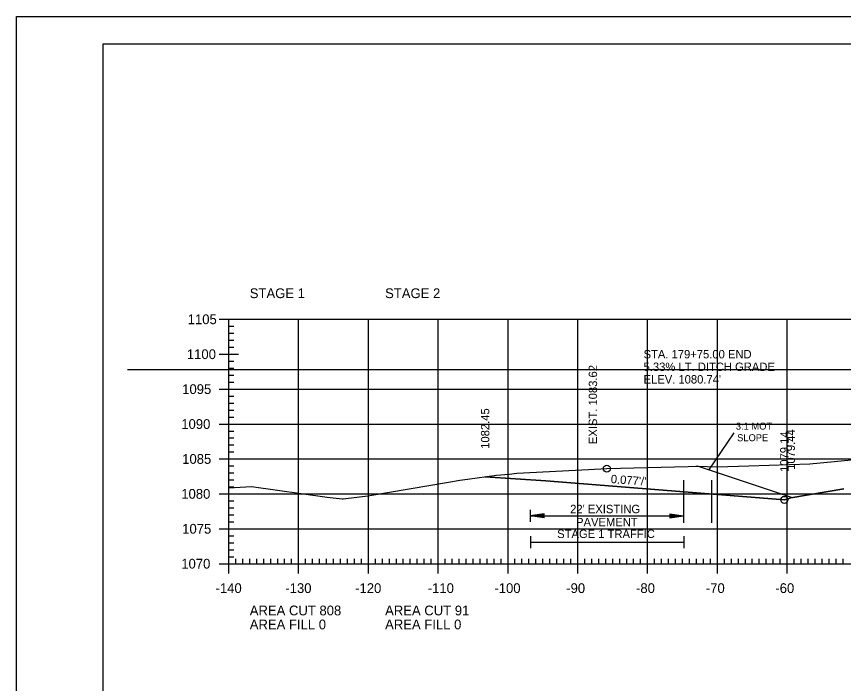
# Model space of a CAD drawing. Extents: x 1322838 to 1324533, y 339903 to 351025.
# Drawn here: x 1323533.3 to 1323651.8, y 348369.7 to 348465.2 of the extents above; entities that cross this region are included whole.
import ezdxf

# ---------------------------------------------------------------- set-up
doc = ezdxf.new("R2010")
doc.units = 0
for name, color, linetype in [('R_Axis', 7, 'Continuous'), ('R_Axis Annot', 7, 'Continuous'), ('R_Border', 7, 'Continuous'), ('R_Drive', 7, 'Continuous'), ('R_Exist Surface', 7, 'Continuous'), ('R_Fin Surface', 7, 'Continuous'), ('R_Fin Surface Annot', 7, 'Continuous'), ('R_Grid', 7, 'Continuous'), ('R_MOT', 7, 'Continuous'), ('R_No Plot', 7, 'Continuous'), ('R_Xsect Elev', 7, 'Continuous')]:
    doc.layers.add(name, color=color, linetype=linetype)

msp = doc.modelspace()

# ---------------------------------------------------------------- linework, layer by layer
at = {"layer": 'R_Axis'}
for p, q in [((1323562.32, 348421.87), (1323565.12, 348421.87)), ((1323563.72, 348386.87), (1323563.72, 348421.87)), ((1323563.72, 348420.87), (1323564.42, 348420.87)), ((1323563.72, 348419.87), (1323564.42, 348419.87)), ((1323563.72, 348418.87), (1323564.42, 348418.87)), ((1323562.32, 348416.87), (1323565.12, 348416.87)), ((1323563.72, 348417.87), (1323564.42, 348417.87)), ((1323563.72, 348415.87), (1323564.42, 348415.87)), ((1323563.72, 348414.87), (1323564.42, 348414.87)), ((1323563.72, 348413.87), (1323564.42, 348413.87)), ((1323563.72, 348412.87), (1323564.42, 348412.87)), ((1323562.32, 348411.87), (1323565.12, 348411.87)), ((1323563.72, 348410.87), (1323564.42, 348410.87)), ((1323563.72, 348409.87), (1323564.42, 348409.87)), ((1323563.72, 348408.87), (1323564.42, 348408.87)), ((1323563.72, 348407.87), (1323564.42, 348407.87)), ((1323562.32, 348406.87), (1323565.12, 348406.87)), ((1323563.72, 348405.87), (1323564.42, 348405.87)), ((1323563.72, 348404.87), (1323564.42, 348404.87)), ((1323563.72, 348403.87), (1323564.42, 348403.87)), ((1323563.72, 348402.87), (1323564.42, 348402.87)), ((1323562.32, 348401.87), (1323565.12, 348401.87)), ((1323563.72, 348400.87), (1323564.42, 348400.87)), ((1323563.72, 348399.87), (1323564.42, 348399.87)), ((1323563.72, 348398.87), (1323564.42, 348398.87)), ((1323563.72, 348397.87), (1323564.42, 348397.87)), ((1323562.32, 348396.87), (1323565.12, 348396.87)), ((1323563.72, 348395.87), (1323564.42, 348395.87)), ((1323563.72, 348394.87), (1323564.42, 348394.87)), ((1323563.72, 348393.87), (1323564.42, 348393.87)), ((1323563.72, 348392.87), (1323564.42, 348392.87)), ((1323562.32, 348391.87), (1323565.12, 348391.87)), ((1323563.72, 348390.87), (1323564.42, 348390.87)), ((1323563.72, 348389.87), (1323564.42, 348389.87)), ((1323563.72, 348388.87), (1323564.42, 348388.87)), ((1323563.72, 348385.47), (1323563.72, 348388.27)), ((1323563.72, 348387.87), (1323564.42, 348387.87)), ((1323564.72, 348386.87), (1323564.72, 348387.57)), ((1323565.72, 348386.87), (1323565.72, 348387.57)), ((1323566.72, 348386.87), (1323566.72, 348387.57)), ((1323567.72, 348386.87), (1323567.72, 348387.57)), ((1323568.72, 348386.87), (1323568.72, 348387.57)), ((1323569.72, 348386.87), (1323569.72, 348387.57)), ((1323570.72, 348386.87), (1323570.72, 348387.57)), ((1323571.72, 348386.87), (1323571.72, 348387.57)), ((1323572.72, 348386.87), (1323572.72, 348387.57)), ((1323573.72, 348385.47), (1323573.72, 348388.27)), ((1323574.72, 348386.87), (1323574.72, 348387.57)), ((1323575.72, 348386.87), (1323575.72, 348387.57)), ((1323576.72, 348386.87), (1323576.72, 348387.57)), ((1323577.72, 348386.87), (1323577.72, 348387.57)), ((1323578.72, 348386.87), (1323578.72, 348387.57)), ((1323579.72, 348386.87), (1323579.72, 348387.57)), ((1323580.72, 348386.87), (1323580.72, 348387.57)), ((1323581.72, 348386.87), (1323581.72, 348387.57)), ((1323582.72, 348386.87), (1323582.72, 348387.57)), ((1323583.72, 348385.47), (1323583.72, 348388.27)), ((1323584.72, 348386.87), (1323584.72, 348387.57)), ((1323585.72, 348386.87), (1323585.72, 348387.57)), ((1323586.72, 348386.87), (1323586.72, 348387.57)), ((1323587.72, 348386.87), (1323587.72, 348387.57)), ((1323588.72, 348386.87), (1323588.72, 348387.57)), ((1323589.72, 348386.87), (1323589.72, 348387.57)), ((1323590.72, 348386.87), (1323590.72, 348387.57)), ((1323591.72, 348386.87), (1323591.72, 348387.57)), ((1323592.72, 348386.87), (1323592.72, 348387.57)), ((1323593.72, 348385.47), (1323593.72, 348388.27)), ((1323594.72, 348386.87), (1323594.72, 348387.57)), ((1323595.72, 348386.87), (1323595.72, 348387.57)), ((1323596.72, 348386.87), (1323596.72, 348387.57)), ((1323597.72, 348386.87), (1323597.72, 348387.57)), ((1323598.72, 348386.87), (1323598.72, 348387.57)), ((1323599.72, 348386.87), (1323599.72, 348387.57)), ((1323600.72, 348386.87), (1323600.72, 348387.57)), ((1323601.72, 348386.87), (1323601.72, 348387.57)), ((1323602.72, 348386.87), (1323602.72, 348387.57)), ((1323603.72, 348385.47), (1323603.72, 348388.27)), ((1323604.72, 348386.87), (1323604.72, 348387.57)), ((1323605.72, 348386.87), (1323605.72, 348387.57)), ((1323606.72, 348386.87), (1323606.72, 348387.57)), ((1323607.72, 348386.87), (1323607.72, 348387.57)), ((1323608.72, 348386.87), (1323608.72, 348387.57)), ((1323609.72, 348386.87), (1323609.72, 348387.57)), ((1323610.72, 348386.87), (1323610.72, 348387.57)), ((1323611.72, 348386.87), (1323611.72, 348387.57)), ((1323612.72, 348386.87), (1323612.72, 348387.57)), ((1323613.72, 348385.47), (1323613.72, 348388.27)), ((1323614.72, 348386.87), (1323614.72, 348387.57)), ((1323615.72, 348386.87), (1323615.72, 348387.57)), ((1323616.72, 348386.87), (1323616.72, 348387.57)), ((1323617.72, 348386.87), (1323617.72, 348387.57)), ((1323618.72, 348386.87), (1323618.72, 348387.57)), ((1323619.72, 348386.87), (1323619.72, 348387.57)), ((1323620.72, 348386.87), (1323620.72, 348387.57)), ((1323621.72, 348386.87), (1323621.72, 348387.57)), ((1323622.72, 348386.87), (1323622.72, 348387.57)), ((1323623.72, 348385.47), (1323623.72, 348388.27)), ((1323624.72, 348386.87), (1323624.72, 348387.57)), ((1323625.72, 348386.87), (1323625.72, 348387.57)), ((1323626.72, 348386.87), (1323626.72, 348387.57)), ((1323627.72, 348386.87), (1323627.72, 348387.57)), ((1323628.72, 348386.87), (1323628.72, 348387.57)), ((1323629.72, 348386.87), (1323629.72, 348387.57)), ((1323630.72, 348386.87), (1323630.72, 348387.57)), ((1323631.72, 348386.87), (1323631.72, 348387.57)), ((1323632.72, 348386.87), (1323632.72, 348387.57)), ((1323633.72, 348385.47), (1323633.72, 348388.27)), ((1323634.72, 348386.87), (1323634.72, 348387.57)), ((1323635.72, 348386.87), (1323635.72, 348387.57)), ((1323636.72, 348386.87), (1323636.72, 348387.57)), ((1323637.72, 348386.87), (1323637.72, 348387.57)), ((1323638.72, 348386.87), (1323638.72, 348387.57)), ((1323639.72, 348386.87), (1323639.72, 348387.57)), ((1323640.72, 348386.87), (1323640.72, 348387.57)), ((1323641.72, 348386.87), (1323641.72, 348387.57)), ((1323642.72, 348386.87), (1323642.72, 348387.57)), ((1323643.72, 348385.47), (1323643.72, 348388.27)), ((1323644.72, 348386.87), (1323644.72, 348387.57)), ((1323645.72, 348386.87), (1323645.72, 348387.57)), ((1323646.72, 348386.87), (1323646.72, 348387.57)), ((1323647.72, 348386.87), (1323647.72, 348387.57)), ((1323648.72, 348386.87), (1323648.72, 348387.57)), ((1323649.72, 348386.87), (1323649.72, 348387.57)), ((1323650.72, 348386.87), (1323650.72, 348387.57)), ((1323651.72, 348386.87), (1323651.72, 348387.57)), ((1323562.32, 348386.87), (1323565.12, 348386.87)), ((1323563.72, 348386.87), (1323843.72, 348386.87))]:
    msp.add_line(p, q, dxfattribs=at)
at = {"layer": 'R_Axis Annot'}
for p, q in [((1323606.88, 348394.57), (1323606.88, 348392.87)), ((1323628.88, 348394.57), (1323628.88, 348392.87)), ((1323608.88, 348394.02), (1323606.88, 348393.72)), ((1323608.88, 348393.42), (1323606.88, 348393.72)), ((1323606.88, 348393.72), (1323628.88, 348393.72)), ((1323608.88, 348393.97), (1323607.22, 348393.72)), ((1323608.88, 348393.47), (1323607.22, 348393.72)), ((1323608.88, 348393.92), (1323607.56, 348393.72)), ((1323608.88, 348393.52), (1323607.56, 348393.72)), ((1323608.88, 348393.87), (1323607.9, 348393.72)), ((1323608.88, 348393.57), (1323607.9, 348393.72)), ((1323608.88, 348393.82), (1323608.23, 348393.72)), ((1323608.88, 348393.62), (1323608.23, 348393.72)), ((1323608.88, 348393.77), (1323608.57, 348393.72)), ((1323608.88, 348393.67), (1323608.57, 348393.72)), ((1323608.88, 348393.42), (1323608.88, 348394.02)), ((1323626.88, 348394.02), (1323628.88, 348393.72)), ((1323626.88, 348394.02), (1323626.88, 348393.42)), ((1323626.88, 348393.97), (1323628.55, 348393.72)), ((1323626.88, 348393.92), (1323628.21, 348393.72)), ((1323626.88, 348393.87), (1323627.87, 348393.72)), ((1323626.88, 348393.82), (1323627.53, 348393.72)), ((1323626.88, 348393.77), (1323627.2, 348393.72)), ((1323626.88, 348393.42), (1323628.88, 348393.72)), ((1323626.88, 348393.62), (1323627.53, 348393.72)), ((1323626.88, 348393.52), (1323628.21, 348393.72)), ((1323626.88, 348393.47), (1323628.55, 348393.72)), ((1323626.88, 348393.57), (1323627.87, 348393.72)), ((1323626.88, 348393.67), (1323627.2, 348393.72)), ((1323606.93, 348390.81), (1323606.93, 348389.1)), ((1323628.93, 348390.81), (1323628.93, 348389.1)), ((1323606.93, 348389.96), (1323628.93, 348389.96))]:
    msp.add_line(p, q, dxfattribs=at)
at = {"layer": 'R_Border'}
for p, q in [((1323545.72, 348461.33), (1323861.9, 348461.33)), ((1323545.72, 348255.87), (1323545.72, 348461.33))]:
    msp.add_line(p, q, dxfattribs=at)
at = {"layer": 'R_Exist Surface'}
msp.add_lwpolyline([(1323563.72, 348397.74), (1323566.95, 348397.92), (1323577.81, 348396.42), (1323579.96, 348396.15), (1323580.11, 348396.17), (1323583.62, 348396.61), (1323595.46, 348398.59), (1323596.81, 348398.83), (1323597.9, 348398.98), (1323602.08, 348399.54), (1323603.89, 348399.71), (1323604.99, 348399.81), (1323615.26, 348400.36), (1323617.88, 348400.49), (1323629.52, 348400.8), (1323630.61, 348400.82), (1323630.82, 348400.82), (1323633.7, 348400.76), (1323633.71, 348400.76), (1323638.23, 348400.89), (1323646.95, 348401.17), (1323658.43, 348402.28)], dxfattribs=at)
at = {"layer": 'R_Fin Surface'}
msp.add_lwpolyline([(1323600.44, 348399.32), (1323600.44, 348399.32), (1323600.44, 348399.32), (1323609.14, 348398.72), (1323643.31, 348396.01), (1323644.22, 348396.31), (1323651.84, 348397.58)], dxfattribs=at)
at = {"layer": 'R_Grid'}
for p, q in [((1323563.72, 348421.87), (1323843.72, 348421.87)), ((1323563.72, 348386.87), (1323563.72, 348421.87)), ((1323573.72, 348386.87), (1323573.72, 348421.87)), ((1323583.72, 348386.87), (1323583.72, 348421.87)), ((1323593.72, 348386.87), (1323593.72, 348421.87)), ((1323603.72, 348386.87), (1323603.72, 348421.87)), ((1323613.72, 348386.87), (1323613.72, 348421.87)), ((1323623.72, 348386.87), (1323623.72, 348421.87)), ((1323633.72, 348386.87), (1323633.72, 348421.87)), ((1323643.72, 348386.87), (1323643.72, 348421.87)), ((1323549.21, 348414.7), (1323829.21, 348414.7)), ((1323563.72, 348411.87), (1323843.72, 348411.87)), ((1323563.72, 348406.87), (1323843.72, 348406.87)), ((1323563.72, 348401.87), (1323843.72, 348401.87)), ((1323563.72, 348396.87), (1323843.72, 348396.87)), ((1323563.72, 348391.87), (1323843.72, 348391.87)), ((1323563.72, 348386.87), (1323843.72, 348386.87))]:
    msp.add_line(p, q, dxfattribs=at)
at = {"layer": 'R_MOT'}
for p, q in [((1323632.51, 348400.28), (1323636.13, 348405.59)), ((1323644.34, 348396.33), (1323630.88, 348400.82))]:
    msp.add_line(p, q, dxfattribs=at)
at = {"layer": 'R_No Plot'}
for p, q in [((1323533.31, 348465.22), (1323866.65, 348465.22)), ((1323628.88, 348398.83), (1323628.88, 348392.72)), ((1323632.88, 348398.83), (1323632.88, 348392.72))]:
    msp.add_line(p, q, dxfattribs=at)
for points in [[(1323533.31, 348465.22), (1323866.65, 348465.22), (1323866.65, 348251.88), (1323533.31, 348251.88)], [(1323779.64, 348461.33), (1323799.26, 348461.33), (1323799.26, 348451.45), (1323815.37, 348451.45), (1323838.57, 348451.45), (1323838.57, 348418.78), (1323861.77, 348418.78), (1323861.9, 348255.87), (1323545.72, 348255.87), (1323545.72, 348461.33)]]:
    msp.add_lwpolyline(points, close=True, dxfattribs=at)
msp.add_lwpolyline([(1323651.84, 348397.58), (1323644.22, 348396.31), (1323643.31, 348396.01), (1323609.14, 348398.72), (1323600.44, 348399.32), (1323602.08, 348399.54), (1323603.89, 348399.71), (1323604.99, 348399.81), (1323615.26, 348400.36), (1323617.88, 348400.49), (1323629.52, 348400.8), (1323630.61, 348400.82), (1323630.82, 348400.82), (1323633.7, 348400.76), (1323633.71, 348400.76), (1323638.23, 348400.89), (1323646.95, 348401.17), (1323658.43, 348402.28)], dxfattribs=at)
for centre in [(1323617.88, 348400.49), (1323643.31, 348396.01)]:
    msp.add_circle(centre, 0.5, dxfattribs=at)

# ---------------------------------------------------------------- texts
at = {"layer": 'R_Axis Annot'}
for s, height, p in [('STAGE 1', 1.4, (1323566.72, 348424.9)), ('STAGE 2', 1.4, (1323586.11, 348424.9)), ('1105', 1.4, (1323557.83, 348421.17)), ('1100', 1.4, (1323557.71, 348416.17)), ('1095', 1.4, (1323557.04, 348411.17)), ('1090', 1.4, (1323556.91, 348406.17)), ('1085', 1.4, (1323557.04, 348401.17)), ('1080', 1.4, (1323556.91, 348396.17)), ("22' EXISTING ", 1.2, (1323612.62, 348394.1)), ('PAVEMENT', 1.2, (1323613.47, 348392.23)), ('1075', 1.4, (1323557.04, 348391.17)), ('STAGE 1 TRAFFIC', 1.2, (1323610.76, 348390.55)), ('1070', 1.4, (1323556.91, 348386.17)), ('-140', 1.4, (1323561.82, 348382.67)), ('-130', 1.4, (1323571.82, 348382.67)), ('-120', 1.4, (1323581.82, 348382.67)), ('-110', 1.4, (1323592.22, 348382.67)), ('-100', 1.4, (1323601.77, 348382.67)), ('-90', 1.4, (1323612.06, 348382.67)), ('-80', 1.4, (1323622.06, 348382.67)), ('-70', 1.4, (1323632.06, 348382.67)), ('-60', 1.4, (1323642.02, 348382.67)), ('AREA CUT 808', 1.4, (1323566.72, 348379.47)), ('AREA CUT 91', 1.4, (1323586.11, 348379.47)), ('AREA FILL 0', 1.4, (1323566.72, 348377.47)), ('AREA FILL 0', 1.4, (1323586.11, 348377.47))]:
    msp.add_text(s, height=height, dxfattribs=at).set_placement(p)
at = {"layer": 'R_Drive'}
for s, p in [('STA. 179+75.00 END', (1323623.14, 348416.27)), ('5.33% LT. DITCH GRADE', (1323623.14, 348414.47)), ("ELEV. 1080.74'", (1323623.14, 348412.67))]:
    msp.add_text(s, height=1.2, dxfattribs=at).set_placement(p)
at = {"layer": 'R_Fin Surface Annot'}
for s, rotation, p in [('1082.45', 90, (1323601.04, 348403.32)), ('1079.14', 90, (1323643.91, 348400.01)), ('1079.44', 90, (1323644.82, 348400.31)), ("0.077'/'", 355.5866, (1323618.41, 348398.43))]:
    msp.add_text(s, height=1.2, rotation=rotation, dxfattribs=at).set_placement(p)
at = {"layer": 'R_MOT'}
for s, p in [('3:1 MOT', (1323636.36, 348406.07)), ('SLOPE', (1323636.54, 348404.41))]:
    msp.add_text(s, height=1, dxfattribs=at).set_placement(p)
at = {"layer": 'R_Xsect Elev'}
msp.add_text('EXIST. 1083.62', height=1.2, rotation=90, dxfattribs=at).set_placement((1323616.48, 348403.99))

doc.saveas('drawing.dxf')
